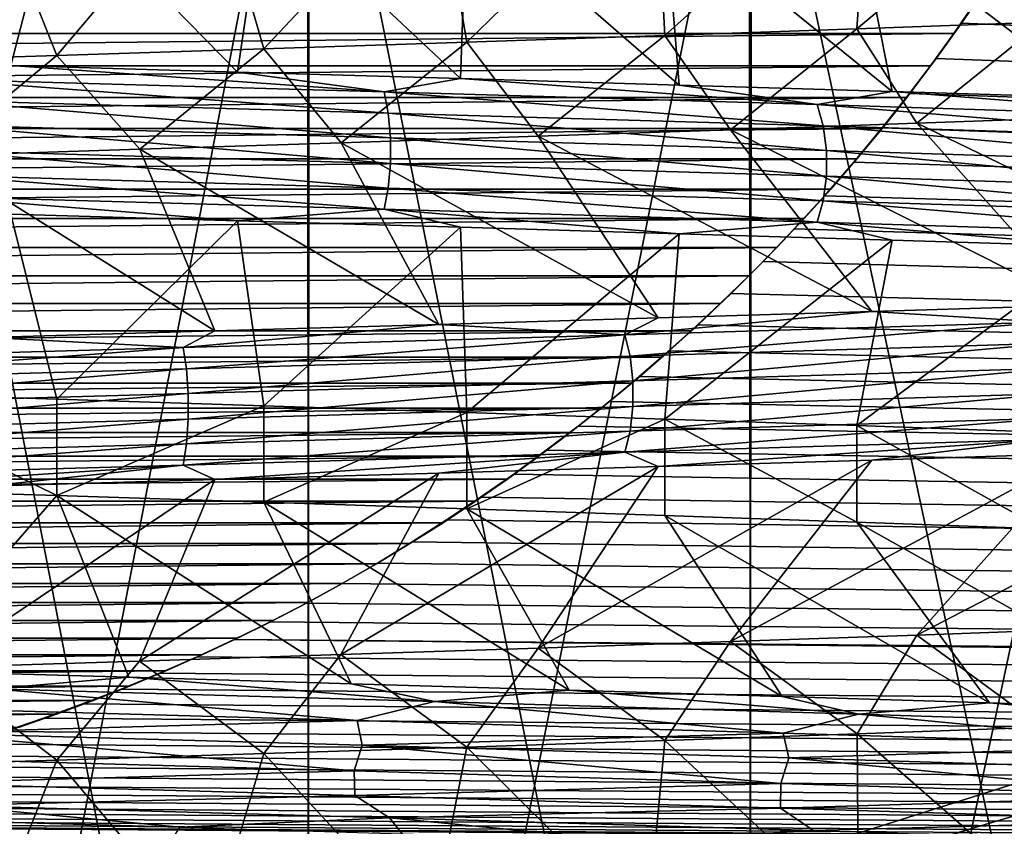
# Model space of a CAD drawing. Header units: metres. Extents: x -205 to 205, y -104 to 104.
# Tile 749 of 1056: x 1.78 to 4.72, y -73.58 to -71.18. Entities that reach past the tile are written whole.
import ezdxf

# ---------------------------------------------------------------- set-up
doc = ezdxf.new("R2010")
doc.units = ezdxf.units.M
doc.layers.add('solid_01_2-CONSUMER_EHM_BOX_SW0001', color=7, linetype='CONTINUOUS')

msp = doc.modelspace()

# ---------------------------------------------------------------- linework, layer by layer
at = {"layer": 'solid_01_2-CONSUMER_EHM_BOX_SW0001'}
for points in [[(27.853924, 67.360435), (-0.010849, -74.95858), (-0.010778, 75.04142)], [(27.853924, 67.360435), (27.752735, 66.82019), (-0.010849, -74.95858)], [(27.752735, 66.82019), (27.752735, 66.262619), (-0.010849, -74.95858)], [(27.752672, -66.17981), (-0.010849, -74.95858), (27.752735, 66.262619)], [(27.752672, -66.17981), (27.752672, -66.737381), (-0.010849, -74.95858)], [(93.25267, -66.17984), (-0.010849, -74.95858), (35.297779, -69.405174)], [(93.25267, -66.17984), (93.25267, -66.737411), (-0.010849, -74.95858)], [(27.752672, -66.737381), (27.853861, -67.277626), (-0.010849, -74.95858)], [(93.25267, -66.737411), (93.353859, -67.277657), (-0.010849, -74.95858)], [(158.75267, -66.737442), (-0.010849, -74.95858), (100.239151, -69.458626)], [(158.75267, -66.737442), (158.853867, -67.277687), (-0.010849, -74.95858)], [(27.853861, -67.277626), (28.054873, -67.797455), (-0.010849, -74.95858)], [(93.353859, -67.277657), (93.554871, -67.797485), (-0.010849, -74.95858)], [(158.853867, -67.277687), (159.054871, -67.797516), (-0.010849, -74.95858)], [(28.054873, -67.797455), (28.344921, -68.264824), (-0.010849, -74.95858)], [(93.554871, -67.797485), (93.844917, -68.264854), (-0.010849, -74.95858)], [(159.054871, -67.797516), (159.344925, -68.264893), (-0.010849, -74.95858)], [(28.344921, -68.264824), (28.719437, -68.676628), (-0.010849, -74.95858)], [(93.844917, -68.264854), (94.219437, -68.676659), (-0.010849, -74.95858)], [(159.344925, -68.264893), (159.719437, -68.676689), (-0.010849, -74.95858)], [(28.719437, -68.676628), (29.159586, -69.007935), (-0.010849, -74.95858)], [(94.219437, -68.676659), (94.659584, -69.007965), (-0.010849, -74.95858)], [(159.719437, -68.676689), (160.159592, -69.007996), (-0.010849, -74.95858)], [(29.159586, -69.007935), (29.656414, -69.25634), (-0.010849, -74.95858)], [(94.659584, -69.007965), (95.15641, -69.256371), (-0.010849, -74.95858)], [(160.159592, -69.007996), (160.656418, -69.256401), (-0.010849, -74.95858)], [(29.656414, -69.25634), (30.180529, -69.405167), (-0.010849, -74.95858)], [(95.15641, -69.256371), (95.680527, -69.405197), (-0.010849, -74.95858)], [(160.656418, -69.256401), (161.180527, -69.405228), (-0.010849, -74.95858)], [(30.180529, -69.405167), (30.739153, -69.458595), (-0.010849, -74.95858)], [(34.739155, -69.458595), (35.297779, -69.405174), (-0.010849, -74.95858)], [(95.680527, -69.405197), (96.239151, -69.458626), (-0.010849, -74.95858)], [(161.180527, -69.405228), (161.739151, -69.458656), (-0.010849, -74.95858)], [(30.739153, -69.458595), (34.739155, -69.458595), (-0.010849, -74.95858)], [(96.239151, -69.458626), (100.239151, -69.458626), (-0.010849, -74.95858)], [(165.739151, -69.458656), (199.989151, -74.958672), (-0.010849, -74.95858)], [(161.739151, -69.458656), (165.739151, -69.458656), (-0.010849, -74.95858)], [(1.321893, -69.993362, 9.5), (2.639078, -76.825546, 9.5), (1.318703, -76.924019, 9.5)], [(1.318709, -69.993118, 39.5), (1.321889, -76.923775, 39.5), (2.639084, -70.091591, 39.5)], [(1.321893, -69.993362, 9.5), (2.644368, -70.092125, 9.5), (2.639078, -76.825546, 9.5)], [(2.639084, -70.091591, 39.5), (1.321889, -76.923775, 39.5), (2.644365, -76.82502, 39.5)], [(2.644368, -70.092125, 9.5), (3.957071, -76.66243, 9.5), (2.639078, -76.825546, 9.5)], [(2.639084, -70.091591, 39.5), (2.644365, -76.82502, 39.5), (3.957077, -70.254715, 39.5)], [(2.644368, -70.092125, 9.5), (3.963557, -70.255684, 9.5), (3.957071, -76.66243, 9.5)], [(3.957077, -70.254715, 39.5), (2.644365, -76.82502, 39.5), (3.963554, -76.661453, 39.5)], [(3.963557, -70.255684, 9.5), (5.284586, -76.436821, 9.5), (3.957071, -76.66243, 9.5)], [(3.957077, -70.254715, 39.5), (3.963554, -76.661453, 39.5), (5.284591, -70.480324, 39.5)], [(3.963557, -70.255684, 9.5), (5.290827, -70.481522, 9.5), (5.284586, -76.436821, 9.5)], [(5.284591, -70.480324, 39.5), (3.963554, -76.661453, 39.5), (5.290824, -76.435623, 39.5)], [(4.278443, -71.202431, 32.757374), (4.314973, -70.674683, 33.897064), (4.93336, -70.655365, 33.587379)], [(4.831954, -71.182716, 32.446159), (4.278443, -71.202431, 32.757374), (4.93336, -70.655365, 33.587379)], [(3.705034, -71.222176, 33.030071), (3.677544, -70.693993, 34.164581), (4.314973, -70.674683, 33.897064)], [(4.278443, -71.202431, 32.757374), (3.705034, -71.222176, 33.030071), (4.314973, -70.674683, 33.897064)], [(2.509152, -71.261681, 33.455097), (2.356655, -70.73259, 34.568077), (3.0238, -70.713295, 34.388493)], [(3.114366, -71.241928, 33.263004), (2.509152, -71.261681, 33.455097), (3.0238, -70.713295, 34.388493)], [(3.114366, -71.241928, 33.263004), (3.0238, -70.713295, 34.388493), (3.677544, -70.693993, 34.164581)], [(3.705034, -71.222176, 33.030071), (3.114366, -71.241928, 33.263004), (3.677544, -70.693993, 34.164581)], [(1.892187, -71.281441, 33.605457), (1.6792, -70.751877, 34.70285), (2.356655, -70.73259, 34.568077)], [(2.509152, -71.261681, 33.455097), (1.892187, -71.281441, 33.605457), (2.356655, -70.73259, 34.568077)], [(1.892047, -70.78035, 15.394515), (1.266199, -70.760689, 15.286611), (1.754688, -71.31208, 14.309429)], [(1.892187, -71.281441, 33.605457), (1.266366, -71.301208, 33.713367), (1.6792, -70.751877, 34.70285)], [(1.892047, -70.78035, 15.394515), (1.754688, -71.31208, 14.309429), (2.430954, -71.331375, 14.449191)], [(2.509035, -70.800041, 15.54487), (1.892047, -70.78035, 15.394515), (2.430954, -71.331375, 14.449191)], [(2.509035, -70.800041, 15.54487), (2.430954, -71.331375, 14.449191), (3.09628, -71.350662, 14.634093)], [(3.114268, -70.819756, 15.736962), (2.509035, -70.800041, 15.54487), (3.09628, -71.350662, 14.634093)], [(3.114268, -70.819756, 15.736962), (3.09628, -71.350662, 14.634093), (3.747932, -71.369949, 14.863028)], [(3.704955, -70.839478, 15.969893), (3.114268, -70.819756, 15.736962), (3.747932, -71.369949, 14.863028)], [(3.704955, -70.839478, 15.969893), (3.747932, -71.369949, 14.863028), (4.383175, -71.389252, 15.134855)], [(4.27838, -70.859222, 16.242592), (3.704955, -70.839478, 15.969893), (4.383175, -71.389252, 15.134855)], [(4.27838, -70.859222, 16.242592), (4.383175, -71.389252, 15.134855), (4.999212, -71.408554, 15.44844)], [(4.831902, -70.878967, 16.553808), (4.27838, -70.859222, 16.242592), (4.999212, -71.408554, 15.44844)], [(65.210548, -73.5709, 1.5), (4.734108, -70.969894, 1.5), (4.663623, -71.078423, 1.5)], [(65.210548, -73.5709, 1.5), (4.663623, -71.078423, 1.5), (4.590346, -71.18544, 1.5)], [(4.635217, -71.118103, 1.571667), (4.590346, -71.18544, 1.5), (4.663623, -71.078423, 1.5)], [(4.635217, -71.118103, 1.571667), (-4.656911, -71.118095, 1.571667), (-4.58896, -71.216331, 1.571667)], [(4.635217, -71.118103, 1.571667), (-4.58896, -71.216331, 1.571667), (4.567266, -71.216331, 1.571667)], [(4.635217, -71.118103, 1.571667), (4.567266, -71.216331, 1.571667), (4.590346, -71.18544, 1.5)], [(4.831954, -71.182716, 32.446159), (4.45734, -71.4841, 32.662193), (4.278443, -71.202431, 32.757374)], [(4.831954, -71.182716, 32.446159), (4.993331, -71.464813, 32.345753), (4.45734, -71.4841, 32.662193)], [(4.567266, -71.216331, 1.571667), (4.514258, -71.290817, 1.5), (4.590346, -71.18544, 1.5)], [(65.210548, -73.5709, 1.5), (4.590346, -71.18544, 1.5), (4.514258, -71.290817, 1.5)], [(4.278443, -71.202431, 32.757374), (3.901318, -71.503365, 32.942101), (3.705034, -71.222176, 33.030071)], [(4.278443, -71.202431, 32.757374), (4.45734, -71.4841, 32.662193), (3.901318, -71.503365, 32.942101)], [(4.567266, -71.216331, 1.571667), (-4.58896, -71.216331, 1.571667), (-4.519524, -71.312492, 1.571667)], [(4.567266, -71.216331, 1.571667), (-4.519524, -71.312492, 1.571667), (4.497829, -71.312492, 1.571667)], [(3.114366, -71.241928, 33.263004), (2.73947, -71.541924, 33.387344), (2.509152, -71.261681, 33.455097)], [(3.114366, -71.241928, 33.263004), (3.327816, -71.522629, 33.184185), (2.73947, -71.541924, 33.387344)], [(3.705034, -71.222176, 33.030071), (3.327816, -71.522629, 33.184185), (3.114366, -71.241928, 33.263004)], [(3.705034, -71.222176, 33.030071), (3.901318, -71.503365, 32.942101), (3.327816, -71.522629, 33.184185)], [(4.567266, -71.216331, 1.571667), (4.497829, -71.312492, 1.571667), (4.514258, -71.290817, 1.5)], [(2.509152, -71.261681, 33.455097), (2.138952, -71.561272, 33.550667), (1.892187, -71.281441, 33.605457)], [(2.509152, -71.261681, 33.455097), (2.73947, -71.541924, 33.387344), (2.138952, -71.561272, 33.550667)], [(1.892187, -71.281441, 33.605457), (1.528909, -71.580643, 33.67345), (1.266366, -71.301208, 33.713367)], [(1.892187, -71.281441, 33.605457), (2.138952, -71.561272, 33.550667), (1.528909, -71.580643, 33.67345)], [(65.331116, -73.575722, 1.5), (4.514258, -71.290817, 1.5), (4.435336, -71.394707, 1.5)], [(4.497829, -71.312492, 1.571667), (4.435336, -71.394707, 1.5), (4.514258, -71.290817, 1.5)], [(4.514258, -71.290817, 1.5), (65.331116, -73.575722, 1.5), (65.210548, -73.5709, 1.5)], [(4.497829, -71.312492, 1.571667), (-4.519524, -71.312492, 1.571667), (-4.448519, -71.406631, 1.571667)], [(4.497829, -71.312492, 1.571667), (-4.448519, -71.406631, 1.571667), (4.426825, -71.406631, 1.571667)], [(2.867836, -71.390106, 14.500818), (1.754688, -71.31208, 14.309429), (1.525684, -71.351959, 14.210211)], [(2.867836, -71.390106, 14.500818), (2.430954, -71.331375, 14.449191), (1.754688, -71.31208, 14.309429)], [(2.867836, -71.390106, 14.500818), (3.09628, -71.350662, 14.634093), (2.430954, -71.331375, 14.449191)], [(4.497829, -71.312492, 1.571667), (4.426825, -71.406631, 1.571667), (4.435336, -71.394707, 1.5)], [(1.525684, -71.351959, 14.210211), (1.532274, -71.415192, 14.165767), (2.880223, -71.453339, 14.45763)], [(2.867836, -71.390106, 14.500818), (1.525684, -71.351959, 14.210211), (2.880223, -71.453339, 14.45763)], [(4.160011, -71.428261, 14.966139), (3.09628, -71.350662, 14.634093), (2.867836, -71.390106, 14.500818)], [(4.160011, -71.428261, 14.966139), (3.747932, -71.369949, 14.863028), (3.09628, -71.350662, 14.634093)], [(2.867836, -71.390106, 14.500818), (2.880223, -71.453339, 14.45763), (4.177979, -71.491493, 14.924961)], [(4.160011, -71.428261, 14.966139), (2.867836, -71.390106, 14.500818), (4.177979, -71.491493, 14.924961)], [(4.160011, -71.428261, 14.966139), (4.383175, -71.389252, 15.134855), (3.747932, -71.369949, 14.863028)], [(5.379972, -71.466408, 15.596916), (4.383175, -71.389252, 15.134855), (4.160011, -71.428261, 14.966139)], [(5.379972, -71.466408, 15.596916), (4.999212, -71.408554, 15.44844), (4.383175, -71.389252, 15.134855)], [(4.426825, -71.406631, 1.571667), (-4.448519, -71.406631, 1.571667), (-4.375237, -71.499298, 1.571667)], [(4.426825, -71.406631, 1.571667), (-4.375237, -71.499298, 1.571667), (4.353542, -71.499306, 1.571667)], [(1.532274, -71.415192, 14.165767), (1.535857, -71.489052, 14.141607), (2.886956, -71.527206, 14.434152)], [(2.880223, -71.453339, 14.45763), (1.532274, -71.415192, 14.165767), (2.886956, -71.527206, 14.434152)], [(4.426825, -71.406631, 1.571667), (4.353542, -71.499306, 1.571667), (4.35358, -71.497681, 1.5)], [(65.331116, -73.575722, 1.5), (4.435336, -71.394707, 1.5), (4.35358, -71.497681, 1.5)], [(4.426825, -71.406631, 1.571667), (4.35358, -71.497681, 1.5), (4.435336, -71.394707, 1.5)], [(4.160011, -71.428261, 14.966139), (4.177979, -71.491493, 14.924961), (5.403208, -71.52964, 15.558463)], [(5.379972, -71.466408, 15.596916), (4.160011, -71.428261, 14.966139), (5.403208, -71.52964, 15.558463)], [(2.880223, -71.453339, 14.45763), (2.886956, -71.527206, 14.434152), (4.187747, -71.565353, 14.902575)], [(4.177979, -71.491493, 14.924961), (2.880223, -71.453339, 14.45763), (4.187747, -71.565353, 14.902575)], [(5.537788, -72.006798, 33.232243), (4.45734, -71.4841, 32.662193), (4.993331, -71.464813, 32.345753)], [(4.353542, -71.499306, 1.571667), (-4.375237, -71.499298, 1.571667), (-4.299698, -71.590492, 1.571667)], [(4.353542, -71.499306, 1.571667), (-4.299698, -71.590492, 1.571667), (4.278003, -71.5905, 1.571667)], [(1.535857, -71.489052, 14.141607), (1.535841, -71.565567, 14.141712), (2.886927, -71.603722, 14.434255)], [(2.886956, -71.527206, 14.434152), (1.535857, -71.489052, 14.141607), (2.886927, -71.603722, 14.434255)], [(4.323154, -72.045433, 33.893154), (3.327816, -71.522629, 33.184185), (3.901318, -71.503365, 32.942101)], [(4.941569, -72.026115, 33.582859), (3.901318, -71.503365, 32.942101), (4.45734, -71.4841, 32.662193)], [(4.941569, -72.026115, 33.582859), (4.323154, -72.045433, 33.893154), (3.901318, -71.503365, 32.942101)], [(4.177979, -71.491493, 14.924961), (4.187747, -71.565353, 14.902575), (5.415841, -71.603508, 15.537558)], [(5.403208, -71.52964, 15.558463), (4.177979, -71.491493, 14.924961), (5.415841, -71.603508, 15.537558)], [(65.331116, -73.575722, 1.5), (4.35358, -71.497681, 1.5), (4.269015, -71.599564, 1.5)], [(4.278003, -71.5905, 1.571667), (4.269015, -71.599564, 1.5), (4.35358, -71.497681, 1.5)], [(4.353542, -71.499306, 1.571667), (4.278003, -71.5905, 1.571667), (4.35358, -71.497681, 1.5)], [(5.537788, -72.006798, 33.232243), (4.941569, -72.026115, 33.582859), (4.45734, -71.4841, 32.662193)], [(3.685491, -72.064758, 34.161469), (2.73947, -71.541924, 33.387344), (3.327816, -71.522629, 33.184185)], [(2.886956, -71.527206, 14.434152), (2.886927, -71.603722, 14.434255), (4.187704, -71.641869, 14.902673)], [(4.187747, -71.565353, 14.902575), (2.886956, -71.527206, 14.434152), (4.187704, -71.641869, 14.902673)], [(4.323154, -72.045433, 33.893154), (3.685491, -72.064758, 34.161469), (3.327816, -71.522629, 33.184185)], [(2.363518, -72.103401, 34.566597), (1.528909, -71.580643, 33.67345), (2.138952, -71.561272, 33.550667)], [(1.535841, -71.565567, 14.141712), (1.53226, -71.638977, 14.16586), (2.880196, -71.677124, 14.457721)], [(2.886927, -71.603722, 14.434255), (1.535841, -71.565567, 14.141712), (2.880196, -71.677124, 14.457721)], [(3.03139, -72.084076, 34.38628), (2.138952, -71.561272, 33.550667), (2.73947, -71.541924, 33.387344)], [(3.03139, -72.084076, 34.38628), (2.363518, -72.103401, 34.566597), (2.138952, -71.561272, 33.550667)], [(3.685491, -72.064758, 34.161469), (3.03139, -72.084076, 34.38628), (2.73947, -71.541924, 33.387344)], [(4.187747, -71.565353, 14.902575), (4.187704, -71.641869, 14.902673), (5.415785, -71.680023, 15.537649)], [(5.415841, -71.603508, 15.537558), (4.187747, -71.565353, 14.902575), (5.415785, -71.680023, 15.537649)], [(4.278003, -71.5905, 1.571667), (-4.299698, -71.590492, 1.571667), (-4.222015, -71.680145, 1.571667)], [(4.278003, -71.5905, 1.571667), (-4.222015, -71.680145, 1.571667), (4.20032, -71.680153, 1.571667)], [(2.363518, -72.103401, 34.566597), (1.685168, -72.122719, 34.701885), (1.528909, -71.580643, 33.67345)], [(4.278003, -71.5905, 1.571667), (4.20032, -71.680153, 1.571667), (4.269015, -71.599564, 1.5)], [(2.886927, -71.603722, 14.434255), (2.880196, -71.677124, 14.457721), (4.177941, -71.715279, 14.925046)], [(4.187704, -71.641869, 14.902673), (2.886927, -71.603722, 14.434255), (4.177941, -71.715279, 14.925046)], [(65.331116, -73.575722, 1.5), (4.269015, -71.599564, 1.5), (4.181667, -71.700142, 1.5)], [(4.20032, -71.680153, 1.571667), (4.181667, -71.700142, 1.5), (4.269015, -71.599564, 1.5)], [(1.53226, -71.638977, 14.16586), (1.525645, -71.702301, 14.210478), (2.867761, -71.740456, 14.501078)], [(2.880196, -71.677124, 14.457721), (1.53226, -71.638977, 14.16586), (2.867761, -71.740456, 14.501078)], [(4.187704, -71.641869, 14.902673), (4.177941, -71.715279, 14.925046), (5.40316, -71.753426, 15.558542)], [(5.415785, -71.680023, 15.537649), (4.187704, -71.641869, 14.902673), (5.40316, -71.753426, 15.558542)], [(4.20032, -71.680153, 1.571667), (-4.222015, -71.680145, 1.571667), (-4.142298, -71.768188, 1.571667)], [(4.20032, -71.680153, 1.571667), (-4.142298, -71.768188, 1.571667), (4.120603, -71.768196, 1.571667)], [(2.880196, -71.677124, 14.457721), (2.867761, -71.740456, 14.501078), (4.159903, -71.778603, 14.966386)], [(4.177941, -71.715279, 14.925046), (2.880196, -71.677124, 14.457721), (4.159903, -71.778603, 14.966386)], [(4.20032, -71.680153, 1.571667), (4.120603, -71.768196, 1.571667), (4.181667, -71.700142, 1.5)], [(1.525645, -71.702301, 14.210478), (1.75469, -71.755363, 14.309429), (2.430956, -71.774651, 14.449191)], [(2.867761, -71.740456, 14.501078), (1.525645, -71.702301, 14.210478), (2.430956, -71.774651, 14.449191)], [(65.331116, -73.575722, 1.5), (4.181667, -71.700142, 1.5), (4.091561, -71.799187, 1.5)], [(4.120603, -71.768196, 1.571667), (4.091561, -71.799187, 1.5), (4.181667, -71.700142, 1.5)], [(2.867761, -71.740456, 14.501078), (2.430956, -71.774651, 14.449191), (3.096282, -71.793938, 14.634093)], [(2.867761, -71.740456, 14.501078), (3.096282, -71.793938, 14.634093), (3.747933, -71.813232, 14.863029)], [(4.159903, -71.778603, 14.966386), (2.867761, -71.740456, 14.501078), (3.747933, -71.813232, 14.863029)], [(4.177941, -71.715279, 14.925046), (4.159903, -71.778603, 14.966386), (5.379831, -71.816757, 15.597147)], [(5.40316, -71.753426, 15.558542), (4.177941, -71.715279, 14.925046), (5.379831, -71.816757, 15.597147)], [(4.120603, -71.768196, 1.571667), (-4.142298, -71.768188, 1.571667), (-4.060658, -71.854553, 1.571667)], [(4.120603, -71.768196, 1.571667), (-4.060658, -71.854553, 1.571667), (4.038963, -71.854561, 1.571667)], [(1.266315, -72.287163, 15.286627), (1.892133, -72.306946, 15.394533), (1.75469, -71.755363, 14.309429)], [(1.892133, -72.306946, 15.394533), (2.430956, -71.774651, 14.449191), (1.75469, -71.755363, 14.309429)], [(4.120603, -71.768196, 1.571667), (4.038963, -71.854561, 1.571667), (4.091561, -71.799187, 1.5)], [(1.892133, -72.306946, 15.394533), (2.5091, -72.326698, 15.544889), (2.430956, -71.774651, 14.449191)], [(2.5091, -72.326698, 15.544889), (3.096282, -71.793938, 14.634093), (2.430956, -71.774651, 14.449191)], [(2.5091, -72.326698, 15.544889), (3.114322, -72.346428, 15.736981), (3.096282, -71.793938, 14.634093)], [(3.114322, -72.346428, 15.736981), (3.747933, -71.813232, 14.863029), (3.096282, -71.793938, 14.634093)], [(4.159903, -71.778603, 14.966386), (3.747933, -71.813232, 14.863029), (4.383177, -71.832527, 15.134855)], [(65.331116, -73.575722, 1.5), (4.091561, -71.799187, 1.5), (3.998722, -71.896484, 1.5)], [(4.038963, -71.854561, 1.571667), (3.998722, -71.896484, 1.5), (4.091561, -71.799187, 1.5)], [(4.159903, -71.778603, 14.966386), (4.383177, -71.832527, 15.134855), (4.999214, -71.851837, 15.448441)], [(5.379831, -71.816757, 15.597147), (4.159903, -71.778603, 14.966386), (4.999214, -71.851837, 15.448441)], [(3.114322, -72.346428, 15.736981), (3.705003, -72.366135, 15.969915), (3.747933, -71.813232, 14.863029)], [(3.705003, -72.366135, 15.969915), (4.383177, -71.832527, 15.134855), (3.747933, -71.813232, 14.863029)], [(4.038963, -71.854561, 1.571667), (-4.060658, -71.854553, 1.571667), (-3.977207, -71.939171, 1.571667)], [(4.038963, -71.854561, 1.571667), (-3.977207, -71.939171, 1.571667), (3.955512, -71.939171, 1.571667)], [(3.705003, -72.366135, 15.969915), (4.278423, -72.385826, 16.242617), (4.383177, -71.832527, 15.134855)], [(4.038963, -71.854561, 1.571667), (3.955512, -71.939171, 1.571667), (3.998722, -71.896484, 1.5)], [(4.278423, -72.385826, 16.242617), (4.999214, -71.851837, 15.448441), (4.383177, -71.832527, 15.134855)], [(4.278423, -72.385826, 16.242617), (4.83194, -72.405518, 16.553833), (4.999214, -71.851837, 15.448441)], [(65.331116, -73.575722, 1.5), (3.998722, -71.896484, 1.5), (3.903177, -71.991806, 1.5)], [(3.955512, -71.939171, 1.571667), (3.903177, -71.991806, 1.5), (3.998722, -71.896484, 1.5)], [(3.955512, -71.939171, 1.571667), (-3.977207, -71.939171, 1.571667), (-3.892056, -72.021973, 1.571667)], [(3.955512, -71.939171, 1.571667), (-3.892056, -72.021973, 1.571667), (3.870361, -72.02198, 1.571667)], [(3.955512, -71.939171, 1.571667), (3.870361, -72.02198, 1.571667), (3.903177, -71.991806, 1.5)], [(65.331116, -73.575722, 1.5), (3.903177, -71.991806, 1.5), (3.80495, -72.084946, 1.5)], [(3.870361, -72.02198, 1.571667), (3.80495, -72.084946, 1.5), (3.903177, -71.991806, 1.5)], [(3.870361, -72.02198, 1.571667), (-3.892056, -72.021973, 1.571667), (-3.805315, -72.10289, 1.571667)], [(3.870361, -72.02198, 1.571667), (-3.805315, -72.10289, 1.571667), (3.78362, -72.102898, 1.571667)], [(3.870361, -72.02198, 1.571667), (3.78362, -72.102898, 1.571667), (3.80495, -72.084946, 1.5)], [(4.84104, -72.076813, 33.706779), (4.323154, -72.045433, 33.893154), (4.941569, -72.026115, 33.582859)], [(3.586132, -72.114967, 34.26474), (3.03139, -72.084076, 34.38628), (3.685491, -72.064758, 34.161469)], [(3.586132, -72.114967, 34.26474), (3.685491, -72.064758, 34.161469), (4.323154, -72.045433, 33.893154)], [(3.586132, -72.114967, 34.26474), (4.323154, -72.045433, 33.893154), (4.84104, -72.076813, 33.706779)], [(2.268521, -72.153114, 34.651756), (2.363518, -72.103401, 34.566597), (3.03139, -72.084076, 34.38628)], [(2.268521, -72.153114, 34.651756), (3.03139, -72.084076, 34.38628), (3.586132, -72.114967, 34.26474)], [(3.586132, -72.114967, 34.26474), (4.84104, -72.076813, 33.706779), (3.601618, -72.178177, 34.306904)], [(4.84104, -72.076813, 33.706779), (4.861945, -72.14003, 33.746536), (3.601618, -72.178177, 34.306904)], [(65.331116, -73.575722, 1.5), (3.80495, -72.084946, 1.5), (3.718641, -72.162865, 1.5)], [(3.78362, -72.102898, 1.571667), (3.718641, -72.162865, 1.5), (3.80495, -72.084946, 1.5)], [(3.78362, -72.102898, 1.571667), (-3.805315, -72.10289, 1.571667), (-3.717096, -72.181862, 1.571667)], [(3.78362, -72.102898, 1.571667), (-3.717096, -72.181862, 1.571667), (3.695401, -72.181862, 1.571667)], [(0.911275, -72.191261, 34.862038), (1.685168, -72.122719, 34.701885), (2.268521, -72.153114, 34.651756)], [(2.268521, -72.153114, 34.651756), (1.685168, -72.122719, 34.701885), (2.363518, -72.103401, 34.566597)], [(2.268521, -72.153114, 34.651756), (3.586132, -72.114967, 34.26474), (2.278317, -72.216324, 34.695595)], [(3.586132, -72.114967, 34.26474), (3.601618, -72.178177, 34.306904), (2.278317, -72.216324, 34.695595)], [(3.78362, -72.102898, 1.571667), (3.695401, -72.181862, 1.571667), (3.718641, -72.162865, 1.5)], [(0.911275, -72.191261, 34.862038), (2.268521, -72.153114, 34.651756), (0.91521, -72.254471, 34.90678)], [(2.268521, -72.153114, 34.651756), (2.278317, -72.216324, 34.695595), (0.91521, -72.254471, 34.90678)], [(3.601618, -72.178177, 34.306904), (4.861945, -72.14003, 33.746536), (3.610044, -72.25209, 34.329849)], [(4.861945, -72.14003, 33.746536), (4.873318, -72.213943, 33.768169), (3.610044, -72.25209, 34.329849)], [(3.695401, -72.181862, 1.571667), (-3.717096, -72.181862, 1.571667), (-3.62751, -72.258804, 1.571667)], [(3.695401, -72.181862, 1.571667), (-3.62751, -72.258804, 1.571667), (3.605814, -72.258812, 1.571667)], [(2.278317, -72.216324, 34.695595), (3.601618, -72.178177, 34.306904), (2.283647, -72.290245, 34.719448)], [(3.601618, -72.178177, 34.306904), (3.610044, -72.25209, 34.329849), (2.283647, -72.290245, 34.719448)], [(3.695401, -72.181862, 1.571667), (3.605814, -72.258812, 1.571667), (3.630397, -72.238869, 1.5)], [(65.331116, -73.575722, 1.5), (3.718641, -72.162865, 1.5), (3.630397, -72.238869, 1.5)], [(3.695401, -72.181862, 1.571667), (3.630397, -72.238869, 1.5), (3.718641, -72.162865, 1.5)], [(4.873318, -72.213943, 33.768169), (4.873266, -72.290428, 33.76807), (3.610005, -72.328575, 34.329742)], [(3.610044, -72.25209, 34.329849), (4.873318, -72.213943, 33.768169), (3.610005, -72.328575, 34.329742)], [(0.91521, -72.254471, 34.90678), (2.278317, -72.216324, 34.695595), (0.917352, -72.328392, 34.931129)], [(2.278317, -72.216324, 34.695595), (2.283647, -72.290245, 34.719448), (0.917352, -72.328392, 34.931129)], [(65.331116, -73.575722, 1.5), (3.630397, -72.238869, 1.5), (3.539915, -72.313431, 1.5)], [(3.605814, -72.258812, 1.571667), (3.539915, -72.313431, 1.5), (3.630397, -72.238869, 1.5)], [(3.605814, -72.258812, 1.571667), (-3.62751, -72.258804, 1.571667), (-3.536668, -72.333664, 1.571667)], [(3.605814, -72.258812, 1.571667), (-3.536668, -72.333664, 1.571667), (3.514972, -72.333664, 1.571667)], [(3.610044, -72.25209, 34.329849), (3.610005, -72.328575, 34.329742), (2.283623, -72.366722, 34.719337)], [(2.283647, -72.290245, 34.719448), (3.610044, -72.25209, 34.329849), (2.283623, -72.366722, 34.719337)], [(3.605814, -72.258812, 1.571667), (3.514972, -72.333664, 1.571667), (3.539915, -72.313431, 1.5)], [(2.283647, -72.290245, 34.719448), (2.283623, -72.366722, 34.719337), (0.917342, -72.404877, 34.931015)], [(0.917352, -72.328392, 34.931129), (2.283647, -72.290245, 34.719448), (0.917342, -72.404877, 34.931015)], [(1.266315, -72.287163, 15.286627), (1.26634, -72.575241, 15.286631), (1.892166, -72.594681, 15.39454)], [(1.266315, -72.287163, 15.286627), (1.892166, -72.594681, 15.39454), (1.892133, -72.306946, 15.394533)], [(4.873266, -72.290428, 33.76807), (4.861905, -72.363831, 33.746464), (3.601588, -72.401978, 34.306828)], [(3.610005, -72.328575, 34.329742), (4.873266, -72.290428, 33.76807), (3.601588, -72.401978, 34.306828)], [(1.892133, -72.306946, 15.394533), (1.892166, -72.594681, 15.39454), (2.5091, -72.326698, 15.544889)], [(2.5091, -72.326698, 15.544889), (1.892166, -72.594681, 15.39454), (2.509136, -72.614304, 15.5449)], [(3.610005, -72.328575, 34.329742), (3.601588, -72.401978, 34.306828), (2.278299, -72.440132, 34.695515)], [(2.283623, -72.366722, 34.719337), (3.610005, -72.328575, 34.329742), (2.278299, -72.440132, 34.695515)], [(2.5091, -72.326698, 15.544889), (2.509136, -72.614304, 15.5449), (3.114322, -72.346428, 15.736981)], [(65.331116, -73.575722, 1.5), (3.539915, -72.313431, 1.5), (3.446997, -72.386955, 1.5)], [(3.514972, -72.333664, 1.571667), (3.446997, -72.386955, 1.5), (3.539915, -72.313431, 1.5)], [(3.514972, -72.333664, 1.571667), (-3.536668, -72.333664, 1.571667), (-3.44468, -72.406364, 1.571667)], [(3.514972, -72.333664, 1.571667), (-3.44468, -72.406364, 1.571667), (3.422984, -72.406364, 1.571667)], [(3.114322, -72.346428, 15.736981), (2.509136, -72.614304, 15.5449), (3.114357, -72.634193, 15.736994)], [(3.114322, -72.346428, 15.736981), (3.114357, -72.634193, 15.736994), (3.705003, -72.366135, 15.969915)], [(3.514972, -72.333664, 1.571667), (3.422984, -72.406364, 1.571667), (3.446997, -72.386955, 1.5)], [(2.283623, -72.366722, 34.719337), (2.278299, -72.440132, 34.695515), (0.915203, -72.478279, 34.906696)], [(0.917342, -72.404877, 34.931015), (2.283623, -72.366722, 34.719337), (0.915203, -72.478279, 34.906696)], [(3.705003, -72.366135, 15.969915), (3.114357, -72.634193, 15.736994), (3.705032, -72.654205, 15.969928)], [(65.331116, -73.575722, 1.5), (3.446997, -72.386955, 1.5), (3.351815, -72.459267, 1.5)], [(3.422984, -72.406364, 1.571667), (3.351815, -72.459267, 1.5), (3.446997, -72.386955, 1.5)], [(4.861905, -72.363831, 33.746464), (4.840914, -72.427162, 33.706543), (3.586039, -72.465309, 34.264484)], [(3.601588, -72.401978, 34.306828), (4.861905, -72.363831, 33.746464), (3.586039, -72.465309, 34.264484)], [(3.705003, -72.366135, 15.969915), (3.705032, -72.654205, 15.969928), (4.278446, -72.674179, 16.242628)], [(3.705003, -72.366135, 15.969915), (4.278446, -72.674179, 16.242628), (4.278423, -72.385826, 16.242617)], [(4.278423, -72.385826, 16.242617), (4.278446, -72.674179, 16.242628), (4.831959, -72.693954, 16.553844)], [(4.278423, -72.385826, 16.242617), (4.831959, -72.693954, 16.553844), (4.83194, -72.405518, 16.553833)], [(3.422984, -72.406364, 1.571667), (-3.44468, -72.406364, 1.571667), (-3.351659, -72.476837, 1.571667)], [(3.422984, -72.406364, 1.571667), (-3.351659, -72.476837, 1.571667), (3.329963, -72.476845, 1.571667)], [(3.601588, -72.401978, 34.306828), (3.586039, -72.465309, 34.264484), (2.268462, -72.503456, 34.651493)], [(2.278299, -72.440132, 34.695515), (3.601588, -72.401978, 34.306828), (2.268462, -72.503456, 34.651493)], [(3.422984, -72.406364, 1.571667), (3.329963, -72.476845, 1.571667), (3.351815, -72.459267, 1.5)], [(2.278299, -72.440132, 34.695515), (2.268462, -72.503456, 34.651493), (0.911251, -72.541611, 34.861767)], [(0.915203, -72.478279, 34.906696), (2.278299, -72.440132, 34.695515), (0.911251, -72.541611, 34.861767)], [(3.586039, -72.465309, 34.264484), (4.840914, -72.427162, 33.706543), (3.685489, -72.508041, 34.161472)], [(4.840914, -72.427162, 33.706543), (4.323152, -72.488716, 33.893154), (3.685489, -72.508041, 34.161472)], [(4.840914, -72.427162, 33.706543), (4.941567, -72.469391, 33.582859), (4.323152, -72.488716, 33.893154)], [(3.329963, -72.476845, 1.571667), (-3.351659, -72.476837, 1.571667), (-3.257714, -72.545021, 1.571667)], [(3.329963, -72.476845, 1.571667), (-3.257714, -72.545021, 1.571667), (3.236018, -72.545021, 1.571667)], [(2.268462, -72.503456, 34.651493), (3.586039, -72.465309, 34.264484), (2.363516, -72.546677, 34.566597)], [(3.586039, -72.465309, 34.264484), (3.031388, -72.527359, 34.38628), (2.363516, -72.546677, 34.566597)], [(3.586039, -72.465309, 34.264484), (3.685489, -72.508041, 34.161472), (3.031388, -72.527359, 34.38628)], [(3.329963, -72.476845, 1.571667), (3.236018, -72.545021, 1.571667), (3.254541, -72.530159, 1.5)], [(3.329963, -72.476845, 1.571667), (3.254541, -72.530159, 1.5), (3.351815, -72.459267, 1.5)], [(65.331116, -73.575722, 1.5), (3.351815, -72.459267, 1.5), (3.254541, -72.530159, 1.5)], [(4.941567, -72.469391, 33.582859), (4.457232, -73.010498, 32.662251), (3.901216, -73.0299, 32.94215)], [(4.941567, -72.469391, 33.582859), (3.901216, -73.0299, 32.94215), (4.323152, -72.488716, 33.893154)], [(5.537786, -72.450073, 33.232243), (4.993222, -72.991127, 32.345821), (4.457232, -73.010498, 32.662251)], [(5.537786, -72.450073, 33.232243), (4.457232, -73.010498, 32.662251), (4.941567, -72.469391, 33.582859)], [(0.911251, -72.541611, 34.861767), (2.268462, -72.503456, 34.651493), (0.999682, -72.585304, 34.791725)], [(2.268462, -72.503456, 34.651493), (1.685166, -72.565994, 34.701885), (0.999682, -72.585304, 34.791725)], [(2.268462, -72.503456, 34.651493), (2.363516, -72.546677, 34.566597), (1.685166, -72.565994, 34.701885)], [(4.323152, -72.488716, 33.893154), (3.901216, -73.0299, 32.94215), (3.327723, -73.049294, 33.184223)], [(4.323152, -72.488716, 33.893154), (3.327723, -73.049294, 33.184223), (3.685489, -72.508041, 34.161472)], [(3.031388, -72.527359, 34.38628), (2.739384, -73.068657, 33.387367), (2.138872, -73.087959, 33.550682)], [(3.031388, -72.527359, 34.38628), (2.138872, -73.087959, 33.550682), (2.363516, -72.546677, 34.566597)], [(3.685489, -72.508041, 34.161472), (3.327723, -73.049294, 33.184223), (2.739384, -73.068657, 33.387367)], [(3.685489, -72.508041, 34.161472), (2.739384, -73.068657, 33.387367), (3.031388, -72.527359, 34.38628)], [(65.45118, -73.577927, 1.5), (3.254541, -72.530159, 1.5), (3.155346, -72.599449, 1.5)], [(3.236018, -72.545021, 1.571667), (3.155346, -72.599449, 1.5), (3.254541, -72.530159, 1.5)], [(3.254541, -72.530159, 1.5), (65.45118, -73.577927, 1.5), (65.331116, -73.575722, 1.5)], [(3.236018, -72.545021, 1.571667), (-3.257714, -72.545021, 1.571667), (-3.162512, -72.611084, 1.571667)], [(3.236018, -72.545021, 1.571667), (-3.162512, -72.611084, 1.571667), (3.140816, -72.611092, 1.571667)], [(2.363516, -72.546677, 34.566597), (2.138872, -73.087959, 33.550682), (1.528834, -73.107231, 33.673462)], [(2.363516, -72.546677, 34.566597), (1.528834, -73.107231, 33.673462), (1.685166, -72.565994, 34.701885)], [(3.236018, -72.545021, 1.571667), (3.140816, -72.611092, 1.571667), (3.155346, -72.599449, 1.5)], [(1.892166, -72.594681, 15.39454), (1.26634, -72.575241, 15.286631), (1.434114, -73.117455, 14.259907)], [(1.892166, -72.594681, 15.39454), (1.434114, -73.117455, 14.259907), (2.107076, -73.136536, 14.376243)], [(1.892166, -72.594681, 15.39454), (2.107076, -73.136536, 14.376243), (2.769728, -73.155663, 14.536774)], [(2.509136, -72.614304, 15.5449), (1.892166, -72.594681, 15.39454), (2.769728, -73.155663, 14.536774)], [(3.140816, -72.611092, 1.571667), (-3.162512, -72.611084, 1.571667), (-3.065514, -72.675331, 1.571667)], [(3.140816, -72.611092, 1.571667), (-3.065514, -72.675331, 1.571667), (3.043818, -72.675331, 1.571667)], [(2.509136, -72.614304, 15.5449), (2.769728, -73.155663, 14.536774), (3.419822, -73.174805, 14.741135)], [(3.114357, -72.634193, 15.736994), (2.509136, -72.614304, 15.5449), (3.419822, -73.174805, 14.741135)], [(3.140816, -72.611092, 1.571667), (3.043818, -72.675331, 1.571667), (3.054401, -72.666946, 1.5)], [(65.45118, -73.577927, 1.5), (3.155346, -72.599449, 1.5), (3.054401, -72.666946, 1.5)], [(3.140816, -72.611092, 1.571667), (3.054401, -72.666946, 1.5), (3.155346, -72.599449, 1.5)], [(3.114357, -72.634193, 15.736994), (3.419822, -73.174805, 14.741135), (4.055269, -73.193916, 14.988241)], [(3.705032, -72.654205, 15.969928), (3.114357, -72.634193, 15.736994), (4.055269, -73.193916, 14.988241)], [(3.705032, -72.654205, 15.969928), (4.055269, -73.193916, 14.988241), (4.673838, -73.212967, 15.277)], [(4.278446, -72.674179, 16.242628), (3.705032, -72.654205, 15.969928), (4.673838, -73.212967, 15.277)], [(3.043818, -72.675331, 1.571667), (-3.065514, -72.675331, 1.571667), (-2.966829, -72.737709, 1.571667)], [(3.043818, -72.675331, 1.571667), (-2.966829, -72.737709, 1.571667), (2.945133, -72.737709, 1.571667)], [(3.043818, -72.675331, 1.571667), (2.945133, -72.737709, 1.571667), (2.95188, -72.732452, 1.5)], [(65.45118, -73.577927, 1.5), (3.054401, -72.666946, 1.5), (2.95188, -72.732452, 1.5)], [(3.043818, -72.675331, 1.571667), (2.95188, -72.732452, 1.5), (3.054401, -72.666946, 1.5)], [(4.278446, -72.674179, 16.242628), (4.673838, -73.212967, 15.277), (5.27264, -73.231964, 15.605969)], [(4.831959, -72.693954, 16.553844), (4.278446, -72.674179, 16.242628), (5.27264, -73.231964, 15.605969)], [(2.945133, -72.737709, 1.571667), (-2.966829, -72.737709, 1.571667), (-2.866572, -72.798157, 1.571667)], [(2.945133, -72.737709, 1.571667), (-2.866572, -72.798157, 1.571667), (2.844876, -72.798164, 1.571667)], [(2.945133, -72.737709, 1.571667), (2.844876, -72.798164, 1.571667), (2.847952, -72.795776, 1.5)], [(65.45118, -73.577927, 1.5), (2.95188, -72.732452, 1.5), (2.847952, -72.795776, 1.5)], [(2.945133, -72.737709, 1.571667), (2.847952, -72.795776, 1.5), (2.95188, -72.732452, 1.5)], [(2.844876, -72.798164, 1.571667), (-2.866572, -72.798157, 1.571667), (-2.764855, -72.856628, 1.571667)], [(2.844876, -72.798164, 1.571667), (-2.764855, -72.856628, 1.571667), (2.743159, -72.856636, 1.571667)], [(65.45118, -73.577927, 1.5), (2.847952, -72.795776, 1.5), (2.74279, -72.856735, 1.5)], [(2.844876, -72.798164, 1.571667), (2.74279, -72.856735, 1.5), (2.847952, -72.795776, 1.5)], [(2.844876, -72.798164, 1.571667), (2.743159, -72.856636, 1.571667), (2.74279, -72.856735, 1.5)], [(2.743159, -72.856636, 1.571667), (-2.764855, -72.856628, 1.571667), (-2.661794, -72.913071, 1.571667)], [(2.743159, -72.856636, 1.571667), (-2.661794, -72.913071, 1.571667), (2.640098, -72.913071, 1.571667)], [(65.45118, -73.577927, 1.5), (2.74279, -72.856735, 1.5), (2.636566, -72.915123, 1.5)], [(2.640098, -72.913071, 1.571667), (2.636566, -72.915123, 1.5), (2.74279, -72.856735, 1.5)], [(2.743159, -72.856636, 1.571667), (2.640098, -72.913071, 1.571667), (2.74279, -72.856735, 1.5)], [(2.640098, -72.913071, 1.571667), (-2.661794, -72.913071, 1.571667), (-2.557501, -72.967415, 1.571667)], [(2.640098, -72.913071, 1.571667), (-2.557501, -72.967415, 1.571667), (2.535805, -72.967422, 1.571667)], [(65.45118, -73.577927, 1.5), (2.636566, -72.915123, 1.5), (2.529451, -72.970764, 1.5)], [(2.535805, -72.967422, 1.571667), (2.529451, -72.970764, 1.5), (2.636566, -72.915123, 1.5)], [(2.640098, -72.913071, 1.571667), (2.535805, -72.967422, 1.571667), (2.636566, -72.915123, 1.5)], [(2.535805, -72.967422, 1.571667), (-2.557501, -72.967415, 1.571667), (-2.452091, -73.019623, 1.571667)], [(2.535805, -72.967422, 1.571667), (-2.452091, -73.019623, 1.571667), (2.430395, -73.01963, 1.571667)], [(65.45118, -73.577927, 1.5), (2.529451, -72.970764, 1.5), (2.420849, -73.023994, 1.5)], [(2.430395, -73.01963, 1.571667), (2.420849, -73.023994, 1.5), (2.529451, -72.970764, 1.5)], [(2.535805, -72.967422, 1.571667), (2.430395, -73.01963, 1.571667), (2.529451, -72.970764, 1.5)], [(4.457232, -73.010498, 32.662251), (4.993222, -72.991127, 32.345821), (4.831998, -73.285202, 32.446133)], [(2.430395, -73.01963, 1.571667), (-2.452091, -73.019623, 1.571667), (-2.345679, -73.069633, 1.571667)], [(2.430395, -73.01963, 1.571667), (-2.345679, -73.069633, 1.571667), (2.323982, -73.069633, 1.571667)], [(2.420849, -73.023994, 1.5), (2.310218, -73.075233, 1.5), (199.989151, -74.958672, 1.5)], [(2.323982, -73.069633, 1.571667), (2.310218, -73.075233, 1.5), (2.420849, -73.023994, 1.5)], [(2.430395, -73.01963, 1.571667), (2.323982, -73.069633, 1.571667), (2.420849, -73.023994, 1.5)], [(2.420849, -73.023994, 1.5), (199.989151, -74.958672, 1.5), (65.45118, -73.577927, 1.5)], [(3.327723, -73.049294, 33.184223), (3.901216, -73.0299, 32.94215), (3.705079, -73.324715, 33.030052)], [(3.901216, -73.0299, 32.94215), (4.278487, -73.304947, 32.757351), (3.705079, -73.324715, 33.030052)], [(3.901216, -73.0299, 32.94215), (4.457232, -73.010498, 32.662251), (4.278487, -73.304947, 32.757351)], [(4.457232, -73.010498, 32.662251), (4.831998, -73.285202, 32.446133), (4.278487, -73.304947, 32.757351)], [(2.739384, -73.068657, 33.387367), (3.327723, -73.049294, 33.184223), (3.114412, -73.344482, 33.262985)], [(3.327723, -73.049294, 33.184223), (3.705079, -73.324715, 33.030052), (3.114412, -73.344482, 33.262985)], [(2.323982, -73.069633, 1.571667), (-2.345679, -73.069633, 1.571667), (-2.238377, -73.117386, 1.571667)], [(2.323982, -73.069633, 1.571667), (-2.238377, -73.117386, 1.571667), (2.216681, -73.117393, 1.571667)], [(1.528834, -73.107231, 33.673462), (2.138872, -73.087959, 33.550682), (1.89223, -73.383896, 33.605446)], [(2.138872, -73.087959, 33.550682), (2.509198, -73.36422, 33.455082), (1.89223, -73.383896, 33.605446)], [(2.138872, -73.087959, 33.550682), (2.739384, -73.068657, 33.387367), (2.509198, -73.36422, 33.455082)], [(2.310218, -73.075233, 1.5), (2.197813, -73.124382, 1.5), (199.989151, -74.958672, 1.5)], [(2.216681, -73.117393, 1.571667), (2.197813, -73.124382, 1.5), (2.310218, -73.075233, 1.5)], [(2.323982, -73.069633, 1.571667), (2.216681, -73.117393, 1.571667), (2.310218, -73.075233, 1.5)], [(2.739384, -73.068657, 33.387367), (3.114412, -73.344482, 33.262985), (2.509198, -73.36422, 33.455082)], [(2.216681, -73.117393, 1.571667), (-2.238377, -73.117386, 1.571667), (-2.1303, -73.162842, 1.571667)], [(2.216681, -73.117393, 1.571667), (-2.1303, -73.162842, 1.571667), (2.108603, -73.162842, 1.571667)], [(1.528834, -73.107231, 33.673462), (1.89223, -73.383896, 33.605446), (1.266404, -73.403519, 33.71336)], [(1.701887, -73.171326, 14.238183), (2.107076, -73.136536, 14.376243), (1.434114, -73.117455, 14.259907)], [(2.197813, -73.124382, 1.5), (2.08389, -73.171356, 1.5), (199.989151, -74.958672, 1.5)], [(2.108603, -73.162842, 1.571667), (2.08389, -73.171356, 1.5), (2.197813, -73.124382, 1.5)], [(2.216681, -73.117393, 1.571667), (2.108603, -73.162842, 1.571667), (2.197813, -73.124382, 1.5)], [(1.701887, -73.171326, 14.238183), (3.018049, -73.208878, 14.544981), (2.107076, -73.136536, 14.376243)], [(3.018049, -73.208878, 14.544981), (2.769728, -73.155663, 14.536774), (2.107076, -73.136536, 14.376243)], [(2.108603, -73.162842, 1.571667), (-2.1303, -73.162842, 1.571667), (-2.021562, -73.205925, 1.571667)], [(2.108603, -73.162842, 1.571667), (-2.021562, -73.205925, 1.571667), (1.999865, -73.205925, 1.571667)], [(1.470235, -73.22821, 14.157206), (2.787354, -73.265434, 14.431066), (1.701887, -73.171326, 14.238183)], [(2.787354, -73.265434, 14.431066), (3.018049, -73.208878, 14.544981), (1.701887, -73.171326, 14.238183)], [(2.08389, -73.171356, 1.5), (1.968703, -73.216057, 1.5), (199.989151, -74.958672, 1.5)], [(1.999865, -73.205925, 1.571667), (1.968703, -73.216057, 1.5), (2.08389, -73.171356, 1.5)], [(2.108603, -73.162842, 1.571667), (1.999865, -73.205925, 1.571667), (2.08389, -73.171356, 1.5)], [(3.018049, -73.208878, 14.544981), (3.419822, -73.174805, 14.741135), (2.769728, -73.155663, 14.536774)], [(3.018049, -73.208878, 14.544981), (4.282938, -73.246429, 15.021585), (3.419822, -73.174805, 14.741135)], [(4.282938, -73.246429, 15.021585), (4.055269, -73.193916, 14.988241), (3.419822, -73.174805, 14.741135)], [(1.999865, -73.205925, 1.571667), (-2.021562, -73.205925, 1.571667), (-1.912276, -73.246597, 1.571667)], [(1.999865, -73.205925, 1.571667), (-1.912276, -73.246597, 1.571667), (1.89058, -73.246597, 1.571667)], [(1.999865, -73.205925, 1.571667), (1.89058, -73.246597, 1.571667), (1.968703, -73.216057, 1.5)], [(2.787354, -73.265434, 14.431066), (4.057784, -73.30265, 14.873881), (3.018049, -73.208878, 14.544981)], [(4.057784, -73.30265, 14.873881), (4.282938, -73.246429, 15.021585), (3.018049, -73.208878, 14.544981)], [(4.282938, -73.246429, 15.021585), (4.673838, -73.212967, 15.277), (4.055269, -73.193916, 14.988241)], [(1.48175, -73.302071, 14.134372), (2.787354, -73.265434, 14.431066), (1.470235, -73.22821, 14.157206)], [(1.968703, -73.216057, 1.5), (1.852507, -73.258385, 1.5), (199.989151, -74.958672, 1.5)], [(1.89058, -73.246597, 1.571667), (1.852507, -73.258385, 1.5), (1.968703, -73.216057, 1.5)], [(4.282938, -73.246429, 15.021585), (5.476158, -73.283981, 15.657435), (4.673838, -73.212967, 15.277)], [(5.476158, -73.283981, 15.657435), (5.27264, -73.231964, 15.605969), (4.673838, -73.212967, 15.277)], [(1.89058, -73.246597, 1.571667), (-1.912276, -73.246597, 1.571667), (-1.802557, -73.284798, 1.571667)], [(1.89058, -73.246597, 1.571667), (-1.802557, -73.284798, 1.571667), (1.780861, -73.284798, 1.571667)], [(1.48175, -73.302071, 14.134372), (2.802097, -73.339302, 14.410018), (2.787354, -73.265434, 14.431066)], [(1.852507, -73.258385, 1.5), (1.735559, -73.298248, 1.5), (199.989151, -74.958672, 1.5)], [(1.780861, -73.284798, 1.571667), (1.735559, -73.298248, 1.5), (1.852507, -73.258385, 1.5)], [(1.89058, -73.246597, 1.571667), (1.780861, -73.284798, 1.571667), (1.852507, -73.258385, 1.5)], [(2.802097, -73.339302, 14.410018), (4.057784, -73.30265, 14.873881), (2.787354, -73.265434, 14.431066)], [(4.057784, -73.30265, 14.873881), (5.261417, -73.339867, 15.475961), (4.282938, -73.246429, 15.021585)], [(5.261417, -73.339867, 15.475961), (5.476158, -73.283981, 15.657435), (4.282938, -73.246429, 15.021585)], [(1.735559, -73.298248, 1.5), (1.618111, -73.335548, 1.5), (199.989151, -74.958672, 1.5)], [(4.278487, -73.304947, 32.757351), (4.831998, -73.285202, 32.446133), (4.892117, -73.842255, 33.609928)], [(1.458572, -73.378365, 14.131371), (2.778384, -73.415558, 14.403724), (1.48175, -73.302071, 14.134372)], [(2.778384, -73.415558, 14.403724), (2.802097, -73.339302, 14.410018), (1.48175, -73.302071, 14.134372)], [(2.802097, -73.339302, 14.410018), (4.075485, -73.376526, 14.855072), (4.057784, -73.30265, 14.873881)], [(3.114412, -73.344482, 33.262985), (3.705079, -73.324715, 33.030052), (3.653189, -73.880226, 34.174175)], [(3.705079, -73.324715, 33.030052), (4.282555, -73.861214, 33.912468), (3.653189, -73.880226, 34.174175)], [(3.705079, -73.324715, 33.030052), (4.278487, -73.304947, 32.757351), (4.282555, -73.861214, 33.912468)], [(4.075485, -73.376526, 14.855072), (5.261417, -73.339867, 15.475961), (4.057784, -73.30265, 14.873881)], [(4.278487, -73.304947, 32.757351), (4.892117, -73.842255, 33.609928), (4.282555, -73.861214, 33.912468)], [(1.618111, -73.335548, 1.5), (1.50042, -73.370193, 1.5), (199.989151, -74.958672, 1.5)], [(2.509198, -73.36422, 33.455082), (3.114412, -73.344482, 33.262985), (3.005834, -73.899338, 34.393894)], [(2.778384, -73.415558, 14.403724), (4.0517, -73.452759, 14.84531), (2.802097, -73.339302, 14.410018)], [(4.0517, -73.452759, 14.84531), (4.075485, -73.376526, 14.855072), (2.802097, -73.339302, 14.410018)], [(3.114412, -73.344482, 33.262985), (3.653189, -73.880226, 34.174175), (3.005834, -73.899338, 34.393894)], [(4.075485, -73.376526, 14.855072), (5.281749, -73.413757, 15.459782), (5.261417, -73.339867, 15.475961)], [(1.266404, -73.403519, 33.71336), (1.89223, -73.383896, 33.605446), (1.672027, -73.937675, 34.703369)], [(1.50042, -73.370193, 1.5), (1.382741, -73.402092, 1.5), (199.989151, -74.958672, 1.5)], [(1.463414, -73.452087, 14.156971), (2.778384, -73.415558, 14.403724), (1.458572, -73.378365, 14.131371)], [(1.89223, -73.383896, 33.605446), (2.344093, -73.918503, 34.57058), (1.672027, -73.937675, 34.703369)], [(1.89223, -73.383896, 33.605446), (2.509198, -73.36422, 33.455082), (2.344093, -73.918503, 34.57058)], [(2.509198, -73.36422, 33.455082), (3.005834, -73.899338, 34.393894), (2.344093, -73.918503, 34.57058)], [(4.0517, -73.452759, 14.84531), (5.258387, -73.489952, 15.44648), (4.075485, -73.376526, 14.855072)], [(5.258387, -73.489952, 15.44648), (5.281749, -73.413757, 15.459782), (4.075485, -73.376526, 14.855072)], [(1.382741, -73.402092, 1.5), (1.265329, -73.431137, 1.5), (199.989151, -74.958672, 1.5)], [(1.463414, -73.452087, 14.156971), (2.780295, -73.489296, 14.429857), (2.778384, -73.415558, 14.403724)], [(2.780295, -73.489296, 14.429857), (4.0517, -73.452759, 14.84531), (2.778384, -73.415558, 14.403724)], [(1.265329, -73.431137, 1.5), (1.147764, -73.457443, 1.5), (199.989151, -74.958672, 1.5)], [(1.147764, -73.457443, 1.5), (1.029522, -73.481148, 1.5), (199.989151, -74.958672, 1.5)], [(1.570744, -73.518578, 14.218547), (2.780295, -73.489296, 14.429857), (1.463414, -73.452087, 14.156971)], [(2.780295, -73.489296, 14.429857), (4.050624, -73.526505, 14.871638), (4.0517, -73.452759, 14.84531)], [(4.050624, -73.526505, 14.871638), (5.258387, -73.489952, 15.44648), (4.0517, -73.452759, 14.84531)], [(0.910703, -73.502258, 1.5), (0.791404, -73.520782, 1.5), (199.989151, -74.958672, 1.5)], [(1.029522, -73.481148, 1.5), (0.910703, -73.502258, 1.5), (199.989151, -74.958672, 1.5)], [(1.570744, -73.518578, 14.218547), (2.884274, -73.555946, 14.506462), (2.780295, -73.489296, 14.429857)], [(2.884274, -73.555946, 14.506462), (4.050624, -73.526505, 14.871638), (2.780295, -73.489296, 14.429857)], [(4.050624, -73.526505, 14.871638), (5.254305, -73.563713, 15.472651), (5.258387, -73.489952, 15.44648)], [(0.791404, -73.520782, 1.5), (0.671725, -73.536713, 1.5), (199.989151, -74.958672, 1.5)], [(2.25895, -73.583862, 14.40998), (2.884274, -73.555946, 14.506462), (1.570744, -73.518578, 14.218547)], [(1.585531, -73.56456, 14.282098), (2.25895, -73.583862, 14.40998), (1.570744, -73.518578, 14.218547)], [(2.884274, -73.555946, 14.506462), (4.149179, -73.593315, 14.963336), (4.050624, -73.526505, 14.871638)], [(4.149179, -73.593315, 14.963336), (5.254305, -73.563713, 15.472651), (4.050624, -73.526505, 14.871638)], [(0.43162, -73.560799, 1.5), (0.31139, -73.568954, 1.5), (199.989151, -74.958672, 1.5)], [(0.551764, -73.550049, 1.5), (0.43162, -73.560799, 1.5), (199.989151, -74.958672, 1.5)], [(0.671725, -73.536713, 1.5), (0.551764, -73.550049, 1.5), (199.989151, -74.958672, 1.5)], [(1.585531, -73.56456, 14.282098), (1.51119, -74.109093, 15.323614), (1.928224, -74.122208, 15.402108)], [(1.585531, -73.56456, 14.282098), (1.928224, -74.122208, 15.402108), (2.25895, -73.583862, 14.40998)], [(2.25895, -73.583862, 14.40998), (2.922229, -73.603172, 14.581787), (2.884274, -73.555946, 14.506462)], [(3.573421, -73.622429, 14.797042), (4.149179, -73.593315, 14.963336), (2.884274, -73.555946, 14.506462)], [(2.922229, -73.603172, 14.581787), (3.573421, -73.622429, 14.797042), (2.884274, -73.555946, 14.506462)], [(4.149179, -73.593315, 14.963336), (5.345284, -73.630684, 15.579077), (5.254305, -73.563713, 15.472651)], [(0.071072, -73.577507, 1.5), (-0.010849, -74.95858, 1.5), (199.989151, -74.958672, 1.5)], [(0.191175, -73.574524, 1.5), (0.071072, -73.577507, 1.5), (199.989151, -74.958672, 1.5)], [(0.31139, -73.568954, 1.5), (0.191175, -73.574524, 1.5), (199.989151, -74.958672, 1.5)]]:
    msp.add_3dface(points, dxfattribs=at)

doc.saveas('drawing.dxf')
